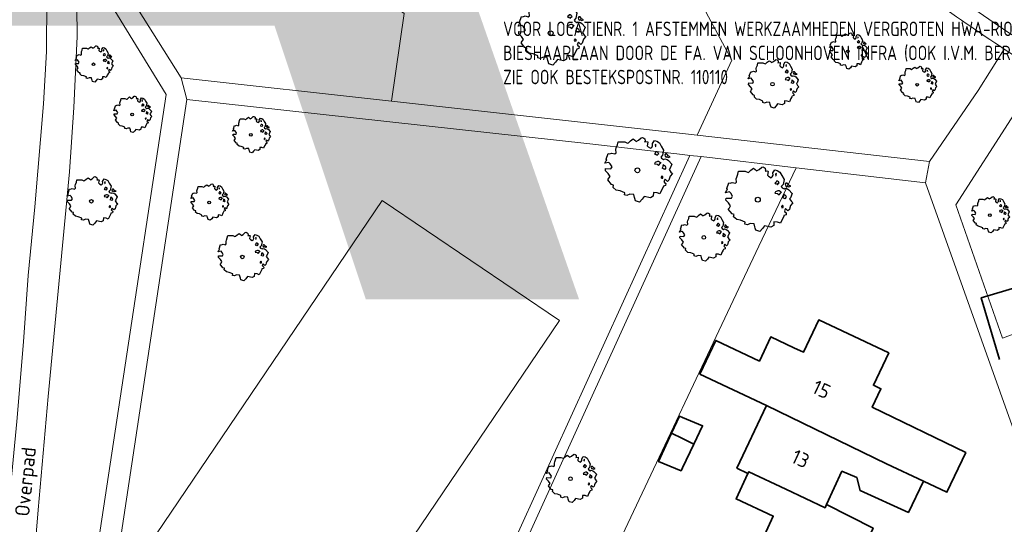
# Model space of a CAD drawing. Header units: metres. Extents: x 152391 to 157968, y 462336 to 467280.
# Tile 432 of 656: x 153938 to 154030, y 466345 to 466392. Entities that reach past the tile are written whole.
import ezdxf
from ezdxf.enums import TextEntityAlignment as Align

# ---------------------------------------------------------------- set-up
doc = ezdxf.new("R2010")
doc.units = ezdxf.units.M
doc.header["$LTSCALE"] = 0.75
doc.layers.get('0').update_dxf_attribs({"lineweight": 25})
for name, color, linetype, lineweight in [('B-GV-GR-BOOM-S', 252, 'Continuous', 25), ('B-WE-GR-BEPLANTING_CULTUUR_BOSPLANTSOEN-GV', 251, 'Continuous', 18), ('B-WE-GR-BEPLANTING_CULTUUR_HEESTERS-GV', 251, 'Continuous', 18), ('B-WE-OG-BEBOUWING-GV', 6, 'Continuous', 35), ('B-WE-OG-BEBOUWING-T18', 1, 'Continuous', 18), ('B-WE-OG-TERREIN_CULTUURSCHEIDING-GV', 251, 'Continuous', 18), ('B-WE-OG-TOPOGRAFIE-T18', 1, 'Continuous', 18), ('B-WE-VH-VERHARDING_ASFALT-GV', 251, 'Continuous', 18), ('B-WE-VH-VERHARDING_TEGEL-GV', 251, 'Continuous', 18), ('N-OI-RI-BIJZONDERDERHEDEN-T18', 134, 'Continuous', 18), ('N-RO-KG-GRENS_WERK-G', 7, 'XX-WERKGRENS', 35)]:
    doc.layers.add(name, color=color, linetype=linetype, lineweight=lineweight)
doc.layers.add('X-XX-AL-TEKENBLAD_HULPLIJN-G', color=7, linetype='Continuous', lineweight=18, plot=False)
doc.styles.add('ARIAL', font='arialbd.ttf')
doc.styles.add('NLCS-ISO-M750-T18', font='NLCS-ISO.ttf', dxfattribs={"height": 1.35})
doc.styles.add('NLCS-ISO-M750-T18_CURSIEF', font='NLCS-ISO.ttf', dxfattribs={"oblique": 15, "height": 1.35})
doc.linetypes.add('XX-WERKGRENS', pattern='A,0,[137,NLCS.SHX,S=0.1,R=0,X=-1.1,Y=-1.35],-6', length=6)

# ---------------------------------------------------------------- blocks, each defined once
blk = doc.blocks.new('SGR-BOOM_21_30')
at = {"linetype": 'Continuous'}
for p, q in [((-1.179, 0.858), (-1.121, 0.924)), ((-1.133, 1.088), (-1.109, 1.187)), ((-1.121, 0.924), (-1.133, 1.088)), ((-1.109, 1.187), (-1.051, 1.335)), ((-1.051, 1.335), (-1.016, 1.499)), ((-1.016, 1.499), (-0.668, 1.499)), ((-0.668, 1.499), (-0.516, 1.433)), ((-0.516, 1.433), (-0.47, 1.45)), ((-0.47, 1.45), (-0.365, 1.548)), ((-0.365, 1.548), (-0.226, 1.647)), ((-0.226, 1.647), (-0.133, 1.581)), ((-0.133, 1.581), (-0.063, 1.515)), ((-0.063, 1.515), (0.065, 1.581)), ((0.065, 1.581), (0.205, 1.712)), ((0.205, 1.712), (0.263, 1.729)), ((0.263, 1.729), (0.333, 1.696)), ((0.333, 1.696), (0.391, 1.647)), ((0.402, 1.532), (0.379, 1.499)), ((0.379, 1.499), (0.53, 1.515)), ((0.391, 1.647), (0.402, 1.532)), ((0.542, 1.483), (0.507, 1.285)), ((0.507, 1.285), (0.565, 1.236)), ((0.53, 1.515), (0.542, 1.483)), ((0.565, 1.236), (0.693, 1.154)), ((0.693, 1.154), (0.751, 1.203)), ((0.751, 1.203), (0.798, 1.285)), ((0.786, 1.4), (0.891, 1.565)), ((0.798, 1.285), (0.786, 1.4)), ((0.891, 1.565), (1.019, 1.532)), ((0.972, 1.368), (0.926, 1.335)), ((0.926, 1.335), (0.949, 1.253)), ((0.972, 0.973), (0.937, 0.908)), ((0.949, 1.253), (0.961, 1.236)), ((0.961, 1.269), (0.972, 1.368)), ((1.03, 0.973), (0.972, 0.973)), ((1.019, 1.532), (1.158, 1.45)), ((1.077, 0.94), (1.03, 0.973)), ((1.124, 0.875), (1.077, 0.94)), ((1.158, 1.45), (1.251, 1.269)), ((1.251, 1.269), (1.379, 1.055)), ((1.379, 1.055), (1.321, 0.793)), ((-1.703, 0.365), (-1.656, 0.48)), ((-1.493, 0.415), (-1.703, 0.365)), ((-1.679, -0.029), (-1.668, 0.086)), ((-1.668, 0.086), (-1.389, 0.07)), ((-1.656, 0.48), (-1.598, 0.53)), ((-1.633, 0.579), (-1.528, 0.875)), ((-1.598, 0.53), (-1.633, 0.579)), ((-1.528, 0.875), (-1.458, 0.858)), ((-1.423, 0.333), (-1.493, 0.415)), ((-1.458, 0.858), (-1.342, 0.908)), ((-1.33, 0.185), (-1.423, 0.333)), ((-1.389, 0.07), (-1.33, 0.185)), ((-1.342, 0.908), (-1.179, 0.858)), ((0.937, 0.908), (0.891, 0.875)), ((0.891, 0.875), (0.926, 0.825)), ((0.926, 0.415), (0.891, 0.333)), ((0.891, 0.333), (1.03, 0.316)), ((0.926, 0.825), (0.984, 0.842)), ((1.054, 0.464), (0.926, 0.415)), ((0.984, 0.842), (1.03, 0.776)), ((1.03, 0.776), (1.077, 0.842)), ((1.03, 0.316), (1.112, 0.251)), ((1.112, 0.464), (1.054, 0.464)), ((1.077, 0.842), (1.124, 0.875)), ((1.217, 0.398), (1.112, 0.464)), ((1.112, 0.251), (1.205, 0.365)), ((1.205, 0.365), (1.24, 0.415)), ((1.321, 0.793), (1.228, 0.694)), ((1.228, 0.694), (1.275, 0.628)), ((1.275, 0.628), (1.379, 0.563)), ((1.344, 0.185), (1.31, 0.103)), ((1.434, 0.049), (1.31, 0.103)), ((1.356, 0.3), (1.344, 0.234)), ((1.344, 0.234), (1.344, 0.185)), ((1.426, 0.234), (1.356, 0.3)), ((1.379, 0.563), (1.438, 0.595)), ((1.472, 0.201), (1.426, 0.234)), ((1.434, 0.049), (1.507, 0.136)), ((1.472, 0.858), (1.438, 0.809)), ((1.438, 0.809), (1.461, 0.743)), ((1.438, 0.595), (1.565, 0.563)), ((1.461, 0.743), (1.531, 0.694)), ((1.542, 0.858), (1.472, 0.858)), ((1.507, 0.136), (1.472, 0.201)), ((1.531, 0.727), (1.635, 0.678)), ((1.531, 0.694), (1.542, 0.727)), ((1.624, 0.76), (1.542, 0.858)), ((1.565, 0.563), (1.635, 0.513)), ((1.728, 0.71), (1.624, 0.76)), ((1.635, 0.678), (1.728, 0.71)), ((1.635, 0.513), (1.81, 0.316)), ((1.717, 0.103), (1.67, 0.037)), ((1.67, 0.037), (1.763, -0.094)), ((1.81, 0.316), (1.717, 0.103)), ((-1.54, -0.177), (-1.679, -0.029)), ((-1.551, -0.505), (-1.493, -0.423)), ((-1.354, -0.752), (-1.551, -0.505)), ((-1.435, -0.324), (-1.54, -0.177)), ((-1.493, -0.423), (-1.435, -0.324)), ((-1.249, -0.784), (-1.354, -0.752)), ((-1.272, -0.899), (-1.249, -0.784)), ((-1.109, -1.047), (-1.272, -0.899)), ((1.286, -0.292), (1.24, -0.357)), ((1.24, -0.357), (1.251, -0.423)), ((1.263, -0.423), (1.333, -0.407)), ((1.333, -0.341), (1.286, -0.292)), ((1.356, -0.883), (1.286, -1.014)), ((1.333, -0.407), (1.333, -0.341)), ((1.368, -0.834), (1.356, -0.883)), ((1.484, -0.801), (1.368, -0.834)), ((1.461, -0.472), (1.391, -0.587)), ((1.391, -0.587), (1.426, -0.637)), ((1.426, -0.637), (1.496, -0.702)), ((1.577, -0.587), (1.461, -0.472)), ((1.496, -0.702), (1.484, -0.801)), ((1.658, -0.522), (1.577, -0.587)), ((1.682, -0.423), (1.658, -0.522)), ((1.717, -0.308), (1.682, -0.423)), ((1.845, -0.177), (1.717, -0.308)), ((1.763, -0.094), (1.845, -0.177)), ((-0.912, -1.08), (-1.109, -1.047)), ((-0.668, -1.179), (-0.912, -1.08)), ((-0.679, -1.294), (-0.668, -1.179)), ((-0.551, -1.326), (-0.679, -1.294)), ((-0.4, -1.261), (-0.551, -1.326)), ((-0.191, -1.277), (-0.4, -1.261)), ((-0.156, -1.425), (-0.191, -1.277)), ((-0.133, -1.491), (-0.156, -1.425)), ((-0.098, -1.606), (-0.133, -1.491)), ((0.112, -1.671), (-0.098, -1.606)), ((0.251, -1.524), (0.112, -1.671)), ((0.356, -1.376), (0.251, -1.524)), ((0.682, -1.441), (0.356, -1.376)), ((0.833, -1.359), (0.682, -1.441)), ((0.844, -1.162), (0.833, -1.359)), ((1.03, -1.179), (0.844, -1.162)), ((1.182, -1.244), (1.03, -1.179)), ((1.286, -1.014), (1.182, -1.244))]:
    blk.add_line(p, q, dxfattribs=at)
blk.add_circle((0, 0), 0.126, dxfattribs=at)
blk = doc.blocks.new('SGR-BOOM_31_50')
at = {"linetype": 'Continuous'}
for p, q in [((-1.402, 1.78), (-1.355, 1.999)), ((-1.355, 1.999), (-0.89, 1.999)), ((-0.89, 1.999), (-0.688, 1.911)), ((-0.688, 1.911), (-0.626, 1.933)), ((-0.626, 1.933), (-0.487, 2.064)), ((-0.487, 2.064), (-0.301, 2.196)), ((-0.301, 2.196), (-0.177, 2.108)), ((-0.177, 2.108), (-0.084, 2.02)), ((-0.084, 2.02), (0.087, 2.108)), ((0.087, 2.108), (0.273, 2.283)), ((0.273, 2.283), (0.351, 2.305)), ((0.351, 2.305), (0.444, 2.261)), ((0.444, 2.261), (0.521, 2.196)), ((0.537, 2.042), (0.506, 1.999)), ((0.506, 1.999), (0.707, 2.02)), ((0.521, 2.196), (0.537, 2.042)), ((0.723, 1.977), (0.676, 1.714)), ((0.707, 2.02), (0.723, 1.977)), ((1.048, 1.867), (1.188, 2.086)), ((1.064, 1.714), (1.048, 1.867)), ((1.188, 2.086), (1.358, 2.042)), ((1.358, 2.042), (1.545, 1.933)), ((1.545, 1.933), (1.669, 1.692)), ((-2.177, 0.772), (-2.038, 1.166)), ((-2.038, 1.166), (-1.944, 1.144)), ((-1.944, 1.144), (-1.789, 1.21)), ((-1.789, 1.21), (-1.572, 1.144)), ((-1.572, 1.144), (-1.495, 1.232)), ((-1.51, 1.451), (-1.479, 1.582)), ((-1.495, 1.232), (-1.51, 1.451)), ((-1.479, 1.582), (-1.402, 1.78)), ((0.676, 1.714), (0.754, 1.648)), ((0.754, 1.648), (0.924, 1.539)), ((0.924, 1.539), (1.002, 1.604)), ((1.002, 1.604), (1.064, 1.714)), ((1.25, 1.21), (1.188, 1.166)), ((1.188, 1.166), (1.234, 1.101)), ((1.296, 1.823), (1.234, 1.78)), ((1.234, 1.78), (1.265, 1.67)), ((1.234, 1.101), (1.312, 1.122)), ((1.296, 1.298), (1.25, 1.21)), ((1.265, 1.67), (1.281, 1.648)), ((1.281, 1.692), (1.296, 1.823)), ((1.374, 1.298), (1.296, 1.298)), ((1.312, 1.122), (1.374, 1.035)), ((1.436, 1.254), (1.374, 1.298)), ((1.374, 1.035), (1.436, 1.122)), ((1.498, 1.166), (1.436, 1.254)), ((1.436, 1.122), (1.498, 1.166)), ((1.762, 1.057), (1.638, 0.925)), ((1.638, 0.925), (1.7, 0.838)), ((1.669, 1.692), (1.839, 1.407)), ((1.839, 1.407), (1.762, 1.057)), ((1.963, 1.144), (1.917, 1.079)), ((1.917, 1.079), (1.948, 0.991)), ((1.948, 0.991), (2.041, 0.925)), ((2.056, 1.144), (1.963, 1.144)), ((2.041, 0.969), (2.18, 0.903)), ((2.041, 0.925), (2.056, 0.969)), ((2.165, 1.013), (2.056, 1.144)), ((2.304, 0.947), (2.165, 1.013)), ((2.18, 0.903), (2.304, 0.947)), ((-2.27, 0.487), (-2.208, 0.641)), ((-1.991, 0.553), (-2.27, 0.487)), ((-2.239, -0.038), (-2.224, 0.115)), ((-2.224, 0.115), (-1.851, 0.093)), ((-2.208, 0.641), (-2.131, 0.706)), ((-2.131, 0.706), (-2.177, 0.772)), ((-1.898, 0.444), (-1.991, 0.553)), ((-1.774, 0.246), (-1.898, 0.444)), ((-1.851, 0.093), (-1.774, 0.246)), ((1.234, 0.553), (1.188, 0.444)), ((1.188, 0.444), (1.374, 0.422)), ((1.405, 0.619), (1.234, 0.553)), ((1.374, 0.422), (1.483, 0.334)), ((1.483, 0.619), (1.405, 0.619)), ((1.622, 0.531), (1.483, 0.619)), ((1.483, 0.334), (1.607, 0.487)), ((1.607, 0.487), (1.653, 0.553)), ((1.7, 0.838), (1.839, 0.75)), ((1.793, 0.246), (1.746, 0.137)), ((1.911, 0.065), (1.746, 0.137)), ((1.808, 0.4), (1.793, 0.312)), ((1.793, 0.312), (1.793, 0.246)), ((1.901, 0.312), (1.808, 0.4)), ((1.839, 0.75), (1.917, 0.794)), ((1.963, 0.268), (1.901, 0.312)), ((1.911, 0.065), (2.01, 0.181)), ((1.917, 0.794), (2.087, 0.75)), ((2.01, 0.181), (1.963, 0.268)), ((2.087, 0.75), (2.18, 0.684)), ((2.18, 0.684), (2.413, 0.422)), ((2.289, 0.137), (2.227, 0.049)), ((2.227, 0.049), (2.351, -0.126)), ((2.413, 0.422), (2.289, 0.137)), ((-2.053, -0.235), (-2.239, -0.038)), ((-2.069, -0.673), (-1.991, -0.564)), ((-1.805, -1.002), (-2.069, -0.673)), ((-1.913, -0.433), (-2.053, -0.235)), ((-1.991, -0.564), (-1.913, -0.433)), ((1.715, -0.389), (1.653, -0.476)), ((1.653, -0.476), (1.669, -0.564)), ((1.684, -0.564), (1.777, -0.542)), ((1.777, -0.454), (1.715, -0.389)), ((1.777, -0.542), (1.777, -0.454)), ((1.948, -0.63), (1.855, -0.783)), ((1.855, -0.783), (1.901, -0.849)), ((1.901, -0.849), (1.994, -0.936)), ((2.103, -0.783), (1.948, -0.63)), ((2.211, -0.695), (2.103, -0.783)), ((2.242, -0.564), (2.211, -0.695)), ((2.289, -0.411), (2.242, -0.564)), ((2.459, -0.235), (2.289, -0.411)), ((2.351, -0.126), (2.459, -0.235)), ((-1.665, -1.046), (-1.805, -1.002)), ((-1.696, -1.199), (-1.665, -1.046)), ((-1.479, -1.396), (-1.696, -1.199)), ((-1.216, -1.44), (-1.479, -1.396)), ((-0.89, -1.571), (-1.216, -1.44)), ((-0.906, -1.725), (-0.89, -1.571)), ((-0.735, -1.769), (-0.906, -1.725)), ((-0.533, -1.681), (-0.735, -1.769)), ((-0.254, -1.703), (-0.533, -1.681)), ((-0.208, -1.9), (-0.254, -1.703)), ((0.475, -1.834), (0.335, -2.031)), ((0.909, -1.922), (0.475, -1.834)), ((1.11, -1.812), (0.909, -1.922)), ((1.126, -1.55), (1.11, -1.812)), ((1.374, -1.571), (1.126, -1.55)), ((1.576, -1.659), (1.374, -1.571)), ((1.715, -1.352), (1.576, -1.659)), ((1.808, -1.177), (1.715, -1.352)), ((1.824, -1.112), (1.808, -1.177)), ((1.979, -1.068), (1.824, -1.112)), ((1.994, -0.936), (1.979, -1.068)), ((-0.177, -1.988), (-0.208, -1.9)), ((-0.13, -2.141), (-0.177, -1.988)), ((0.149, -2.229), (-0.13, -2.141)), ((0.335, -2.031), (0.149, -2.229))]:
    blk.add_line(p, q, dxfattribs=at)
blk.add_circle((0, 0), 0.169, dxfattribs=at)
blk = doc.blocks.new('SGR-BOOM_50_100')
at = {"linetype": 'Continuous'}
for p, q in [((-0.649, 2.752), (-0.401, 2.928)), ((-0.401, 2.928), (-0.236, 2.811)), ((-0.236, 2.811), (-0.112, 2.694)), ((-0.112, 2.694), (0.116, 2.811)), ((0.116, 2.811), (0.364, 3.044)), ((0.364, 3.044), (0.467, 3.074)), ((0.467, 3.074), (0.591, 3.015)), ((0.591, 3.015), (0.695, 2.928)), ((0.695, 2.928), (0.715, 2.723)), ((1.398, 2.49), (1.584, 2.782)), ((1.584, 2.782), (1.811, 2.723)), ((-2.014, 1.935), (-1.972, 2.11)), ((-1.993, 1.643), (-2.014, 1.935)), ((-1.972, 2.11), (-1.869, 2.373)), ((-1.869, 2.373), (-1.807, 2.665)), ((-1.807, 2.665), (-1.187, 2.665)), ((-1.187, 2.665), (-0.918, 2.548)), ((-0.918, 2.548), (-0.835, 2.577)), ((-0.835, 2.577), (-0.649, 2.752)), ((0.715, 2.723), (0.674, 2.665)), ((0.674, 2.665), (0.943, 2.694)), ((0.964, 2.636), (0.902, 2.285)), ((0.902, 2.285), (1.005, 2.198)), ((0.943, 2.694), (0.964, 2.636)), ((1.005, 2.198), (1.232, 2.052)), ((1.232, 2.052), (1.336, 2.139)), ((1.336, 2.139), (1.418, 2.285)), ((1.418, 2.285), (1.398, 2.49)), ((1.729, 2.431), (1.646, 2.373)), ((1.646, 2.373), (1.687, 2.227)), ((1.687, 2.227), (1.708, 2.198)), ((1.708, 2.256), (1.729, 2.431)), ((1.811, 2.723), (2.059, 2.577)), ((2.059, 2.577), (2.225, 2.256)), ((2.225, 2.256), (2.452, 1.876)), ((2.452, 1.876), (2.349, 1.409)), ((-2.944, 0.854), (-2.841, 0.942)), ((-2.903, 1.029), (-2.717, 1.555)), ((-2.841, 0.942), (-2.903, 1.029)), ((-2.717, 1.555), (-2.593, 1.526)), ((-2.593, 1.526), (-2.386, 1.613)), ((-2.386, 1.613), (-2.096, 1.526)), ((-2.096, 1.526), (-1.993, 1.643)), ((1.667, 1.613), (1.584, 1.555)), ((1.584, 1.555), (1.646, 1.467)), ((1.646, 1.467), (1.749, 1.497)), ((1.729, 1.73), (1.667, 1.613)), ((1.832, 1.73), (1.729, 1.73)), ((1.749, 1.497), (1.832, 1.38)), ((1.915, 1.672), (1.832, 1.73)), ((1.832, 1.38), (1.915, 1.497)), ((1.997, 1.555), (1.915, 1.672)), ((1.915, 1.497), (1.997, 1.555)), ((2.349, 1.409), (2.183, 1.234)), ((2.183, 1.234), (2.266, 1.117)), ((2.266, 1.117), (2.452, 1)), ((2.452, 1), (2.556, 1.059)), ((2.618, 1.526), (2.556, 1.438)), ((2.556, 1.438), (2.597, 1.321)), ((2.556, 1.059), (2.783, 1)), ((2.597, 1.321), (2.721, 1.234)), ((2.742, 1.526), (2.618, 1.526)), ((2.721, 1.292), (2.907, 1.205)), ((2.721, 1.234), (2.742, 1.292)), ((2.886, 1.351), (2.742, 1.526)), ((2.783, 1), (2.907, 0.913)), ((3.072, 1.263), (2.886, 1.351)), ((2.907, 1.205), (3.072, 1.263)), ((-3.027, 0.65), (-2.944, 0.854)), ((-2.655, 0.737), (-3.027, 0.65)), ((-2.985, -0.051), (-2.965, 0.153)), ((-2.965, 0.153), (-2.469, 0.124)), ((-2.531, 0.591), (-2.655, 0.737)), ((-2.365, 0.329), (-2.531, 0.591)), ((-2.469, 0.124), (-2.365, 0.329)), ((1.646, 0.737), (1.584, 0.591)), ((1.584, 0.591), (1.832, 0.562)), ((1.873, 0.825), (1.646, 0.737)), ((1.832, 0.562), (1.977, 0.445)), ((1.977, 0.825), (1.873, 0.825)), ((2.163, 0.708), (1.977, 0.825)), ((1.977, 0.445), (2.142, 0.65)), ((2.142, 0.65), (2.204, 0.737)), ((2.39, 0.329), (2.328, 0.183)), ((2.549, 0.087), (2.328, 0.183)), ((2.411, 0.533), (2.39, 0.416)), ((2.39, 0.416), (2.39, 0.329)), ((2.535, 0.416), (2.411, 0.533)), ((2.618, 0.358), (2.535, 0.416)), ((2.549, 0.087), (2.68, 0.241)), ((2.68, 0.241), (2.618, 0.358)), ((2.907, 0.913), (3.217, 0.562)), ((3.052, 0.183), (2.969, 0.066)), ((2.969, 0.066), (3.135, -0.168)), ((3.217, 0.562), (3.052, 0.183)), ((-2.737, -0.314), (-2.985, -0.051)), ((-2.758, -0.898), (-2.655, -0.752)), ((-2.407, -1.336), (-2.758, -0.898)), ((-2.551, -0.577), (-2.737, -0.314)), ((-2.655, -0.752), (-2.551, -0.577)), ((2.287, -0.518), (2.204, -0.635)), ((2.204, -0.635), (2.225, -0.752)), ((2.245, -0.752), (2.37, -0.723)), ((2.37, -0.606), (2.287, -0.518)), ((2.37, -0.723), (2.37, -0.606)), ((2.597, -0.84), (2.473, -1.044)), ((2.804, -1.044), (2.597, -0.84)), ((2.99, -0.752), (2.948, -0.927)), ((3.052, -0.548), (2.99, -0.752)), ((3.279, -0.314), (3.052, -0.548)), ((3.135, -0.168), (3.279, -0.314)), ((-2.22, -1.394), (-2.407, -1.336)), ((-2.262, -1.599), (-2.22, -1.394)), ((-1.972, -1.862), (-2.262, -1.599)), ((2.287, -1.803), (2.101, -2.212)), ((2.411, -1.57), (2.287, -1.803)), ((2.432, -1.482), (2.411, -1.57)), ((2.638, -1.424), (2.432, -1.482)), ((2.473, -1.044), (2.535, -1.132)), ((2.535, -1.132), (2.659, -1.248)), ((2.659, -1.248), (2.638, -1.424)), ((2.948, -0.927), (2.804, -1.044)), ((-1.621, -1.92), (-1.972, -1.862)), ((-1.187, -2.095), (-1.621, -1.92)), ((-1.207, -2.3), (-1.187, -2.095)), ((-0.98, -2.358), (-1.207, -2.3)), ((-0.711, -2.241), (-0.98, -2.358)), ((-0.339, -2.271), (-0.711, -2.241)), ((-0.277, -2.533), (-0.339, -2.271)), ((-0.236, -2.65), (-0.277, -2.533)), ((-0.174, -2.855), (-0.236, -2.65)), ((0.447, -2.709), (0.199, -2.971)), ((0.633, -2.446), (0.447, -2.709)), ((1.212, -2.563), (0.633, -2.446)), ((1.48, -2.417), (1.212, -2.563)), ((1.501, -2.066), (1.48, -2.417)), ((1.832, -2.095), (1.501, -2.066)), ((2.101, -2.212), (1.832, -2.095)), ((0.199, -2.971), (-0.174, -2.855))]:
    blk.add_line(p, q, dxfattribs=at)
blk.add_circle((0, 0), 0.225, dxfattribs=at)

msp = doc.modelspace()

# ---------------------------------------------------------------- linework, layer by layer
at = {"layer": 'B-WE-GR-BEPLANTING_CULTUUR_BOSPLANTSOEN-GV'}
for points in [[(153951.493, 466414.379), (153947.529, 466395.465), (153953.174, 466386.426), (153972.819, 466384.252), (153974.005, 466392.45), (153959.317, 466403.42), (153964.282, 466426.787), (153954.459, 466428.534)], [(153943.281, 466407.114), (153943.279, 466407.08), (153943.474, 466390.305), (153943.173, 466383.668), (153942.752, 466377.643), (153940.774, 466356.673), (153939.83, 466346.094), (153939.435, 466341.168), (153939.27, 466336.844), (153939.352, 466332.698), (153939.434, 466330.95), (153943.492, 466330.192), (153951.796, 466384.894), (153945.554, 466395.048), (153947.817, 466405.904)], [(153995.306, 466333.502), (153994.82, 466333.69), (153995.956, 466336.149), (153996.453, 466335.954), (153997.426, 466338.036), (153992.784, 466340.326), (154007.146, 466370.695), (154010.619, 466378.039), (154001.743, 466379.072), (153972.998, 466315.905), (153984.187, 466309.717)]]:
    msp.add_lwpolyline(points, close=True, dxfattribs=at)
msp.add_lwpolyline([(154011.688, 466402.422), (154006.195, 466406.05), (154001.442, 466409.305), (154000, 466405.002), (153998.285, 466399.883), (154000, 466396.684), (154004.607, 466388.09), (154001.372, 466381.089), (154023.079, 466378.62), (154027.626, 466385.245), (154030.068, 466389.114)], dxfattribs=at)
msp.add_lwpolyline([(154030.068, 466389.114, -0.007351), (154022.972, 466393.978)], format="xyb", dxfattribs=at)
at = {"layer": 'B-WE-GR-BEPLANTING_CULTUUR_HEESTERS-GV'}
msp.add_lwpolyline([(154038.406, 466381.34), (154032.413, 466385.009), (154030.985, 466383.05), (154025.554, 466374.571), (154029.891, 466362.115), (154031.485, 466362.719)], dxfattribs=at)
at = {"layer": 'B-WE-OG-BEBOUWING-GV'}
for points in [[(154007.854, 466355.819), (154019.063, 466350.381), (154022.534, 466348.743), (154024.715, 466347.714), (154026.466, 466351.434), (154017.736, 466355.655), (154018.537, 466357.386), (154017.841, 466357.715), (154019.271, 466360.744), (154012.743, 466363.825), (154011.313, 466360.796), (154010.409, 466361.223), (154008.258, 466362.24), (154007.188, 466359.977), (154003.119, 466361.9), (154001.635, 466358.76)], [(154013.457, 466346.567), (154014.903, 466349.681), (154016.288, 466349.11), (154016.605, 466347.875), (154021.112, 466345.839), (154022.534, 466348.743), (154019.063, 466350.381), (154007.854, 466355.819), (154005.093, 466349.978), (154006.115, 466349.477), (154006.193, 466349.643), (154009.652, 466348.011), (154013.323, 466346.279)], [(153998.991, 466353.236), (154000, 466352.742), (154001.068, 466352.219), (154001.888, 466353.93), (154000, 466354.719), (153999.72, 466354.836)], [(154001.068, 466352.219), (154000, 466352.742), (153998.991, 466353.236), (153997.784, 466350.587), (153999.872, 466349.725), (154000, 466349.992)], [(154007.13, 466342.572), (154021.919, 466335.606), (154023.198, 466338.2), (154018.453, 466340.56), (154017.482, 466340.22), (154016.196, 466340.841), (154017.815, 466344.381), (154013.457, 466346.567), (154013.323, 466346.279), (154009.652, 466348.011), (154006.193, 466349.643), (154006.115, 466349.477), (154005.014, 466347.101), (154008.484, 466345.492)]]:
    msp.add_lwpolyline(points, close=True, dxfattribs=at)
at = {"layer": 'B-WE-OG-TERREIN_CULTUURSCHEIDING-GV'}
for points in [[(153981.191, 466441.229), (153957.839, 466444.906), (153954.48, 466428.636), (153954.459, 466428.534), (153964.282, 466426.787), (153959.317, 466403.42), (153974.005, 466392.45), (153972.819, 466384.252)], [(153972.819, 466384.252), (154000, 466381.245), (154001.372, 466381.089), (154004.607, 466388.09), (154000, 466396.684), (153998.285, 466399.883), (154000, 466405.002), (154001.442, 466409.305), (154000, 466410.293), (153995.514, 466413.255)], [(153955.621, 466325.458), (153961.446, 466322.247), (153961.45, 466322.254), (153962.352, 466321.758), (153962.348, 466321.751), (153972.12, 466316.39), (154000.7, 466379.193), (154000, 466379.274), (153991.342, 466380.281), (153953.721, 466384.414), (153945.431, 466329.538)]]:
    msp.add_lwpolyline(points, dxfattribs=at)
for points in [[(153937.71, 466415.721), (153931.454, 466363.669), (153920.204, 466361.957), (153934.129, 466336.888), (153936.652, 466332.345), (153936.561, 466334.992), (153936.599, 466340.602), (153936.871, 466344.24), (153937.846, 466354.331), (153938.463, 466361.783), (153938.894, 466367.959), (153939.522, 466374.399), (153940.34, 466384.014), (153940.598, 466388.888), (153940.644, 466393.861), (153940.454, 466399.83), (153940.45, 466407.151), (153940.642, 466411.188), (153941.175, 466416.127), (153941.246, 466416.526), (153943.076, 466426.89), (153944.043, 466432.061), (153941.004, 466432.766), (153938.163, 466419.038)], [(154001.743, 466379.072), (154000.7, 466379.193), (153972.12, 466316.39), (153972.196, 466316.348), (153972.998, 466315.905)], [(153948.87, 466340.843), (153965.436, 466329.638), (153988.529, 466363.781), (153971.963, 466374.986)], [(153948.87, 466340.843), (153971.963, 466374.986), (153988.529, 466363.781), (153965.436, 466329.638)]]:
    msp.add_lwpolyline(points, close=True, dxfattribs=at)
at = {"layer": 'B-WE-VH-VERHARDING_ASFALT-GV'}
msp.add_lwpolyline([(154022.972, 466393.978, 0.007351), (154030.068, 466389.114)], format="xyb", dxfattribs=at)
for points in [[(154026.226, 466393.574), (154029.122, 466391.581), (154030.778, 466390.446)], [(154030.778, 466390.446), (154029.122, 466391.581), (154026.226, 466393.574)]]:
    msp.add_lwpolyline(points, dxfattribs=at)
at = {"layer": 'B-WE-VH-VERHARDING_TEGEL-GV'}
for points in [[(153939.434, 466330.95), (153939.352, 466332.698), (153939.27, 466336.844), (153939.435, 466341.168), (153939.83, 466346.094), (153940.774, 466356.673), (153942.752, 466377.643), (153943.173, 466383.668), (153943.474, 466390.305), (153943.279, 466407.08)], [(153945.554, 466395.048), (153951.796, 466384.894), (153943.492, 466330.192), (153945.431, 466329.538), (153953.721, 466384.414), (153953.174, 466386.426), (153947.529, 466395.465)], [(153940.644, 466393.861), (153940.598, 466388.888), (153940.34, 466384.014), (153939.522, 466374.399), (153938.894, 466367.959), (153938.463, 466361.783), (153937.846, 466354.331), (153936.871, 466344.24), (153936.599, 466340.602), (153936.561, 466334.992), (153936.652, 466332.345), (153936.958, 466326.762), (153936.958, 466326.514), (153936.936, 466326.265), (153936.882, 466326.02), (153936.758, 466325.665), (153936.647, 466325.438), (153936.438, 466325.127), (153936.18, 466324.851), (153935.936, 466324.656), (153935.374, 466324.319)], [(154035.451, 466385.623), (154030.068, 466389.114), (154027.626, 466385.245), (154023.079, 466378.62), (154022.713, 466376.634), (154034.925, 466342.405)], [(154031.485, 466362.719), (154029.891, 466362.115), (154025.554, 466374.571), (154030.985, 466383.05), (154032.413, 466385.009), (154038.406, 466381.34)]]:
    msp.add_lwpolyline(points, dxfattribs=at)
msp.add_lwpolyline([(153953.174, 466386.426), (153953.721, 466384.414), (153991.342, 466380.281), (154000, 466379.274), (154000.7, 466379.193), (154001.743, 466379.072), (154010.619, 466378.039), (154022.713, 466376.634), (154023.079, 466378.62), (154001.372, 466381.089), (154000, 466381.245), (153972.819, 466384.252)], close=True, dxfattribs=at)
at = {"layer": 'N-RO-KG-GRENS_WERK-G', "ltscale": 0.5, "flags": 128}
msp.add_lwpolyline([(154042.829, 466357.795), (154039.415, 466369.299), (154027.911, 466365.885), (154029.623, 466360.115)], dxfattribs=at)

# ---------------------------------------------------------------- block references
at = {"layer": 'B-GV-GR-BOOM-S', "transparency": 33554559}
for name, p in [('SGR-BOOM_50_100', (153987.7, 466390.6)), ('SGR-BOOM_21_30', (154015.448, 466388.908)), ('SGR-BOOM_21_30', (153945, 466387.7)), ('SGR-BOOM_31_50', (154008.417, 466385.842)), ('SGR-BOOM_21_30', (154021.931, 466385.796)), ('SGR-BOOM_21_30', (153948.6, 466383)), ('SGR-BOOM_21_30', (153959.7, 466381.1)), ('SGR-BOOM_50_100', (153995.8, 466377.8)), ('SGR-BOOM_50_100', (154007.05, 466375.057)), ('SGR-BOOM_31_50', (153944.8, 466374.9)), ('SGR-BOOM_21_30', (153955.8, 466374.8)), ('SGR-BOOM_21_30', (154028.726, 466373.612)), ('SGR-BOOM_31_50', (154002.003, 466371.524)), ('SGR-BOOM_31_50', (153958.9, 466369.7)), ('SGR-BOOM_31_50', (153989.553, 466348.98))]:
    msp.add_blockref(name, p, dxfattribs=at)

# ---------------------------------------------------------------- texts
at = {"layer": 'B-WE-OG-BEBOUWING-T18', "style": 'NLCS-ISO-M750-T18'}
for s, rotation, p in [('15', 334.7, (154012.991, 466357.326)), ('13', 335.1, (154011.035, 466350.849))]:
    msp.add_text(s, height=1.35, rotation=rotation, dxfattribs=at).set_placement(p, align=Align.MIDDLE)
at = {"layer": 'B-WE-OG-TOPOGRAFIE-T18', "style": 'NLCS-ISO-M750-T18'}
msp.add_text('Overpad', height=1.35, rotation=84.2, dxfattribs=at).set_placement((153938.838, 466348.69), align=Align.MIDDLE)
at = {"layer": 'N-OI-RI-BIJZONDERDERHEDEN-T18', "style": 'NLCS-ISO-M750-T18_CURSIEF', "width": 0.8}
for s, p in [('VOOR LOCATIENR. 1 AFSTEMMEN WERKZAAMHEDEN VERGROTEN HWA-RIOOL', (153983.262, 466390.336)), ('BIESHAARLAAN DOOR DE FA. VAN SCHOONHOVEN INFRA (OOK I.V.M. BEREIKBAARHEID)', (153983.262, 466388.086)), ('ZIE OOK BESTEKSPOSTNR. 110110', (153983.262, 466385.836))]:
    msp.add_text(s, height=1.35, dxfattribs=at).set_placement(p)
at = {"layer": 'X-XX-AL-TEKENBLAD_HULPLIJN-G', "style": 'ARIAL'}
msp.add_text('A', height=100, dxfattribs=at).set_placement((153893.158, 466365.753))

doc.saveas('drawing.dxf')
